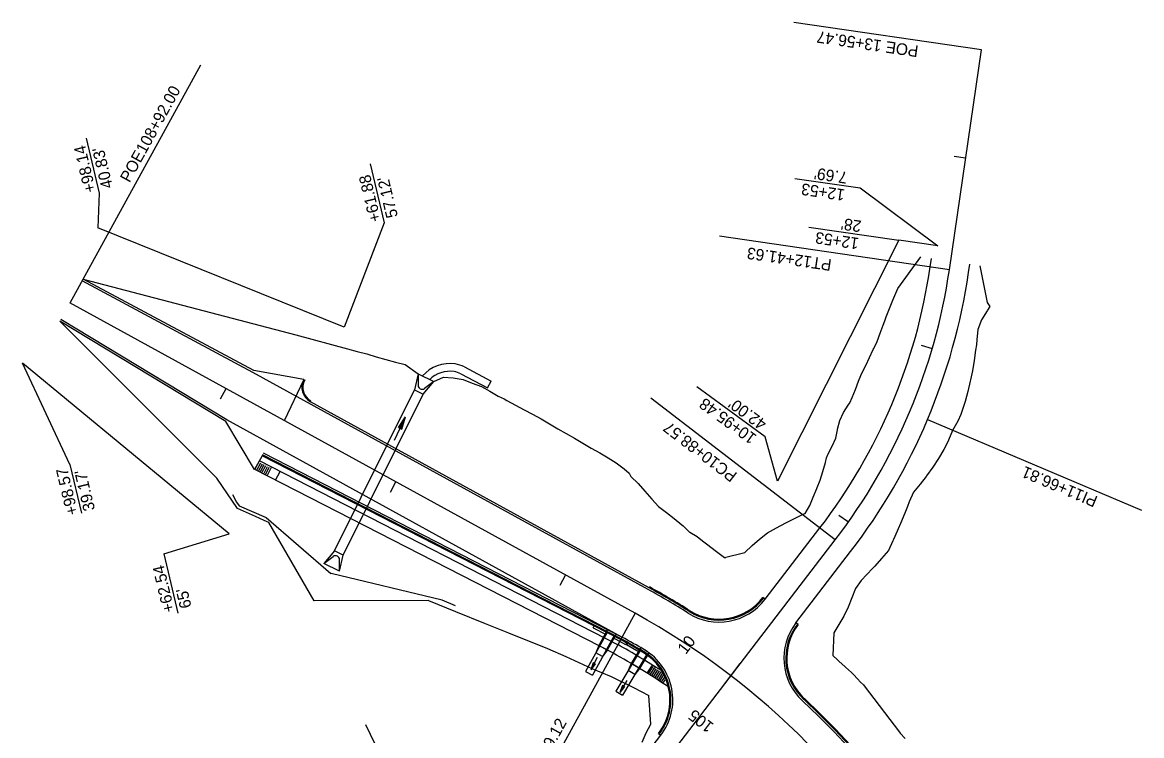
# Model space of a CAD drawing. Extents: x 1098669 to 1198896, y 698679 to 704410.
# Drawn here: x 1108259 to 1108836, y 699796 to 700164 of the extents above; entities that cross this region are included whole.
import ezdxf

# ---------------------------------------------------------------- set-up
doc = ezdxf.new("R2010")
doc.units = 0
for name, color, linetype in [('R_50 Horz Alg PC PI PT', 7, 'Continuous'), ('R_50 Horz Alg Stations', 7, 'Continuous'), ('R_50 Horz Alg Ticks', 7, 'Continuous'), ('R_Horz Alg', 7, 'Continuous'), ('R_No Plot', 7, 'Continuous'), ('R_Proposed Const Limits', 7, 'Continuous'), ('R_Proposed Curb', 7, 'Continuous'), ('R_Proposed Road', 7, 'Continuous'), ('R_Proposed Sidewalk', 7, 'Continuous'), ('R_ROW', 7, 'Continuous'), ('R_ROW Annot', 7, 'Continuous'), ('R_Water', 7, 'Continuous')]:
    doc.layers.add(name, color=color, linetype=linetype)

# ---------------------------------------------------------------- blocks, each defined once
blk = doc.blocks.new('FES 60 PLAN AND PROFILE')
at = {"layer": 'R_Water'}
for p, q in [((-2, 8.33), (7, 8.33)), ((-2, 8.33), (0, 0)), ((-2, 8.33), (0.71, 2.94)), ((7, 8.33), (4.29, 2.94)), ((5, 0), (7, 8.33)), ((0, 0), (5, 0))]:
    blk.add_line(p, q, dxfattribs=at)
blk.add_arc((2.5, 3.83), 2, 206.4553, 333.5447, dxfattribs=at)

msp = doc.modelspace()

# ---------------------------------------------------------------- linework, layer by layer
at = {"layer": 'R_50 Horz Alg PC PI PT'}
for p, q in [((1108283.16, 700019.41), (1108350.67, 700142.25)), ((1108574.89, 699859.09), (1108519.93, 699759.09))]:
    msp.add_line(p, q, dxfattribs=at)
for points in [[(1108753.72, 700150.16), (1108656.88, 700164.26)], [(1108737.18, 700036.52), (1108618.43, 700053.8)], [(1108678.27, 699897.05), (1108583.09, 699970.12)], [(1108725.91, 699959.1), (1108836.46, 699912.42)], [(1108725.91, 699959.1), (1108836.46, 699912.42)], [(1108487.97, 699693.42), (1108435.87, 699801.52)]]:
    msp.add_lwpolyline(points, dxfattribs=at)
at = {"layer": 'R_50 Horz Alg Ticks'}
for points in [[(1108739.65, 700095.14), (1108745.58, 700094.28)], [(1108722.59, 699997.55), (1108728.35, 699995.87)], [(1108680.16, 699909.71), (1108685.06, 699906.24)]]:
    msp.add_lwpolyline(points, dxfattribs=at)
at = {"layer": 'R_Horz Alg'}
for p, q in [((1108737.18, 700036.52), (1108753.72, 700150.16)), ((1108574.89, 699859.09), (1108283.05, 700019.47)), ((1108360.9, 699969.84), (1108363.79, 699975.1)), ((1108448.54, 699921.68), (1108451.43, 699926.94)), ((1108578.4, 699766.94), (1108678.27, 699897.05)), ((1108536.17, 699873.52), (1108539.06, 699878.77)), ((1108619.47, 699820.44), (1108629.21, 699833.13))]:
    msp.add_line(p, q, dxfattribs=at)
for centre, radius, start, end in [((1108440.31, 700079.72), 300, 322.48814, 351.71962), ((1108387.8, 699518.66), 388.45, 355.80096, 61.2087)]:
    msp.add_arc(centre, radius, start, end, dxfattribs=at)
at = {"layer": 'R_Proposed Const Limits'}
for points in [[(1108621.16, 699887.87), (1108631.64, 699890.52), (1108635.29, 699894.02), (1108639.13, 699897.37), (1108643.2, 699900.55), (1108647.87, 699903.27), (1108652.7, 699905.87), (1108661.35, 699910.04), (1108662.71, 699910.67), (1108665.06, 699914.72), (1108666.93, 699919.09), (1108668.72, 699923.47), (1108668.93, 699923.98), (1108670.4, 699927.89), (1108671.91, 699932.38), (1108673.21, 699936.95), (1108673.78, 699939.35), (1108674.61, 699941.41), (1108676.63, 699945.47), (1108678.58, 699949.57), (1108679.44, 699953.81), (1108679.51, 699954.19), (1108680.68, 699958.64), (1108682.56, 699962.71), (1108685.01, 699966.52), (1108685.83, 699967.73), (1108687.03, 699970.54), (1108688.69, 699974.72), (1108690.34, 699978.9), (1108691.51, 699981.92), (1108691.99, 699983.08), (1108694, 699987.13), (1108696, 699991.2), (1108697.86, 699995.34), (1108698.11, 699995.84), (1108699.87, 699999.44), (1108701.52, 700003.68), (1108703.06, 700007.96), (1108703.89, 700010.2), (1108704.64, 700012.24), (1108706.23, 700016.54), (1108708.07, 700020.8), (1108710.58, 700026.82), (1108722.37, 700043.09)], [(1108752.95, 700038.48), (1108756.79, 700019.66), (1108758.11, 700017.52), (1108756.89, 700015.56), (1108756.66, 700015.2), (1108753.85, 700010.72), (1108751.97, 700005.67), (1108751.42, 700000.3), (1108751.12, 699997.74), (1108750.76, 699994.93), (1108749.96, 699989.58), (1108749.05, 699984.23), (1108748.07, 699979.58), (1108747.92, 699978.93), (1108746.68, 699973.66), (1108745.3, 699968.41), (1108743.67, 699963.24), (1108743.19, 699961.8), (1108741.59, 699958.24), (1108738.86, 699953.51), (1108736.68, 699948.57), (1108735.15, 699945.23), (1108734.41, 699943.67), (1108731.63, 699939.01), (1108728.67, 699934.47), (1108725.46, 699930.07), (1108725.2, 699929.72), (1108722.17, 699925.76), (1108718.72, 699921.56), (1108716.47, 699916.69), (1108715.51, 699914.26), (1108714.46, 699911.65), (1108712.42, 699906.6), (1108710.3, 699901.56), (1108708.34, 699897.13), (1108708.08, 699896.55), (1108705.74, 699891.58), (1108702.21, 699887.44), (1108698.62, 699883.37), (1108697.52, 699882.27), (1108691.7, 699875.93), (1108688.77, 699871.88), (1108686.91, 699867), (1108684.95, 699862.2), (1108682.69, 699857.63), (1108680.19, 699853.25), (1108677.53, 699848.99), (1108676.99, 699837.32)], [(1108289.88, 700031.63), (1108399.65, 700002.97), (1108426.47, 699995.72), (1108431.42, 699994.36), (1108436.39, 699993.01), (1108441.29, 699991.55), (1108446.23, 699990.16), (1108451.21, 699988.84), (1108456.19, 699987.52), (1108462.86, 699982.77)], [(1108385.82, 699905.95), (1108383.44, 699907.04), (1108378.86, 699909.09), (1108374.27, 699911.12), (1108369.68, 699913.15), (1108358.9, 699928.83), (1108277.96, 700009.95)], [(1108470.92, 699978.78), (1108475.96, 699981.09), (1108481, 699980.76), (1108486.11, 699979.87), (1108490.87, 699977.95), (1108495.62, 699976.2), (1108499.98, 699973.76), (1108504.26, 699971.16), (1108507.35, 699969.77), (1108508.75, 699968.96), (1108513.12, 699966.53), (1108517.55, 699964.21), (1108521.99, 699961.91), (1108526.34, 699959.43), (1108530.66, 699956.92), (1108534.99, 699954.42), (1108539.33, 699951.93), (1108543.66, 699949.44), (1108547.98, 699946.91), (1108552.29, 699944.38), (1108556.66, 699941.93), (1108560.95, 699939.37), (1108565.22, 699936.74), (1108569.23, 699933.67), (1108571.87, 699931.47), (1108572.76, 699929.7), (1108576.47, 699926.07), (1108579.97, 699922.07), (1108583.48, 699918.08), (1108587.08, 699914.24), (1108591.09, 699911.16), (1108595.11, 699908.1), (1108599.02, 699904.82), (1108599.67, 699904.18), (1108603.04, 699901.03), (1108603.18, 699900.91), (1108606.89, 699898.76), (1108607.99, 699897.93), (1108610.48, 699896.04), (1108612.51, 699894.49), (1108614.05, 699893.3), (1108616.98, 699891), (1108617.58, 699890.53), (1108621.16, 699887.87), (1108621.51, 699887.64)], [(1108468.17, 699865.65), (1108409.24, 699865.58), (1108385.82, 699905.95)], [(1108468.17, 699865.65), (1108482.14, 699860.05), (1108497.56, 699853.87), (1108509.61, 699849.02), (1108529.69, 699840.82), (1108539.15, 699836.84), (1108552.55, 699830.58), (1108562.59, 699826.43), (1108574.15, 699820.82), (1108581.93, 699816.6)], [(1108676.99, 699837.32), (1108679.43, 699834.97), (1108680.18, 699834.31), (1108683.45, 699831.4), (1108683.57, 699831.29), (1108686.7, 699828.44), (1108687.63, 699827.52), (1108689.72, 699825.26), (1108691.38, 699823.44), (1108692.81, 699822.14), (1108693.25, 699821.64)], [(1108693.25, 699821.64), (1108711.47, 699797.73), (1108711.82, 699797.24), (1108714.39, 699794.49)], [(1108578.57, 699792.58), (1108580.65, 699797.29), (1108582.97, 699801.81), (1108581.93, 699816.6)]]:
    msp.add_lwpolyline(points, dxfattribs=at)
at = {"layer": 'R_Proposed Curb'}
for p, q in [((1108582.11, 699872.23), (1108407.27, 699968.32)), ((1108567.44, 699845.49), (1108382.28, 699940.4)), ((1108567.68, 699845.93), (1108382.51, 699940.85))]:
    msp.add_line(p, q, dxfattribs=at)
for points in [[(1108642.07, 699866.31), (1108640.88, 699867.22)], [(1108659.12, 699853.22), (1108657.93, 699854.13)], [(1108587, 699797.04), (1108588.19, 699796.12)]]:
    msp.add_lwpolyline(points, dxfattribs=at)
for centre, radius, start, end in [((1108411.37, 699975.76), 8.5, 151.2087, 241.2087), ((1108411.37, 699975.76), 8, 151.2087, 241.2087), ((1108387.8, 699518.66), 403.95, 57.79542, 61.2087), ((1108387.8, 699518.66), 403.45, 57.79542, 61.2087), ((1108618.27, 699884.57), 29, 237.79542, 322.48814), ((1108618.27, 699884.57), 28.5, 237.79542, 322.48814), ((1108681.73, 699835.86), 29, 142.48814, 227.18086), ((1108681.73, 699835.86), 28.5, 142.48814, 227.18086), ((1108387.8, 699518.66), 372.95, 59.15686, 61.20538), ((1108387.8, 699518.66), 373.45, 59.15686, 61.20649), ((1108564.4, 699814.39), 28.5, 322.48814, 59.15686), ((1108564.4, 699814.39), 29, 322.48814, 59.15686), ((1108387.8, 699518.66), 403.95, 356.55515, 47.19127), ((1108387.8, 699518.66), 403.45, 356.48595, 47.19127)]:
    msp.add_arc(centre, radius, start, end, dxfattribs=at)
at = {"layer": 'R_Proposed Road'}
for p, q in [((1108727.28, 700037.96), (1108727.91, 700042.28)), ((1108727.28, 700037.96), (1108727.28, 700037.96)), ((1108747.07, 700035.08), (1108747.7, 700039.4)), ((1108747.07, 700035.08), (1108747.07, 700035.08)), ((1108377.54, 699983.51), (1108289.4, 700030.75)), ((1108378.01, 699984.4), (1108289.87, 700031.63)), ((1108363.54, 699958.12), (1108277.96, 700009.96)), ((1108364.06, 699958.98), (1108278.47, 700010.81)), ((1108581.63, 699871.36), (1108377.54, 699983.51)), ((1108403.92, 699979.86), (1108378.01, 699984.4)), ((1108403.92, 699979.86), (1108393.63, 699958.51)), ((1108568.14, 699846.82), (1108364.06, 699958.98)), ((1108568.14, 699846.82), (1108382.97, 699941.74)), ((1108642.07, 699866.31), (1108670.34, 699903.14)), ((1108657.93, 699854.13), (1108686.21, 699890.96)), ((1108570.46, 699773.03), (1108588.19, 699796.12))]:
    msp.add_line(p, q, dxfattribs=at)
msp.add_lwpolyline([(1108382.28, 699940.4), (1108378.39, 699933.41), (1108363.54, 699958.12)], dxfattribs=at)
for centre, radius, start, end in [((1108440.31, 700079.72), 290, 322.48814, 351.71962), ((1108440.31, 700079.72), 310, 322.48814, 351.71962), ((1108387.8, 699518.66), 402.45, 57.79542, 61.2087), ((1108618.27, 699884.57), 30, 237.79542, 322.48814), ((1108681.73, 699835.86), 30, 142.48814, 227.18086), ((1108387.8, 699518.66), 374.45, 59.15686, 61.2087), ((1108564.4, 699814.39), 30, 322.48814, 59.15686), ((1108387.8, 699518.66), 402.45, 356.14699, 47.18086)]:
    msp.add_arc(centre, radius, start, end, dxfattribs=at)
at = {"layer": 'R_Proposed Sidewalk'}
for p, q in [((1108378.63, 699933.28), (1108380.91, 699937.73)), ((1108379.76, 699933.26), (1108381.6, 699936.81)), ((1108380.65, 699932.8), (1108382.49, 699936.35)), ((1108565.98, 699842.87), (1108380.91, 699937.73)), ((1108563.7, 699838.42), (1108378.63, 699933.28)), ((1108381.54, 699932.34), (1108383.38, 699935.89)), ((1108382.43, 699931.88), (1108384.27, 699935.43)), ((1108383.32, 699931.42), (1108385.15, 699934.97)), ((1108384.2, 699930.96), (1108386.04, 699934.51)), ((1108384.86, 699930.09), (1108387.13, 699934.55)), ((1108389.32, 699927.82), (1108391.58, 699932.28)), ((1108576.99, 699830.86), (1108579.7, 699835.06)), ((1108581.2, 699828.15), (1108583.9, 699832.36)), ((1108582.03, 699828.18), (1108584.18, 699831.55)), ((1108582.87, 699827.64), (1108585.02, 699831.01)), ((1108583.71, 699827.1), (1108585.87, 699830.47)), ((1108584.56, 699826.56), (1108586.71, 699829.93)), ((1108585.4, 699826.03), (1108587.55, 699829.4)), ((1108586.24, 699825.49), (1108588.39, 699828.86)), ((1108587.09, 699824.95), (1108589.24, 699828.32)), ((1108587.93, 699824.41), (1108589.74, 699827.25)), ((1108588.77, 699823.87), (1108590.21, 699826.13)), ((1108589.61, 699823.34), (1108590.46, 699824.66))]:
    msp.add_line(p, q, dxfattribs=at)
for radius, start in [(364.95, 55.96172), (369.95, 57.11868)]:
    msp.add_arc((1108387.8, 699518.66), radius, start, 61.2087, dxfattribs=at)
at = {"layer": 'R_ROW'}
for p, q in [((1108424.71, 700006.8), (1108297.45, 700058.15)), ((1108711.11, 700051.8), (1108648.52, 699927.37)), ((1108731.2, 700048.88), (1108711.11, 700051.8)), ((1108365.31, 699900.09), (1108258.54, 699988.25))]:
    msp.add_line(p, q, dxfattribs=at)
at = {"layer": 'R_ROW Annot'}
for p, q in [((1108291.49, 700104.49), (1108298.25, 700075.99)), ((1108438.2, 700091.23), (1108445.41, 700060.81)), ((1108283.04, 699935.97), (1108289.02, 699910.78)), ((1108331.61, 699889.83), (1108338.88, 699859.17))]:
    msp.add_line(p, q, dxfattribs=at)
for points in [[(1108657.37, 700083.65), (1108691.19, 700078.73)], [(1108298.25, 700075.99), (1108297.45, 700058.15)], [(1108691.19, 700078.73), (1108731.2, 700048.88)], [(1108445.41, 700060.81), (1108424.71, 700006.8)], [(1108664.6, 700058.57), (1108711.11, 700051.8)], [(1108283.04, 699935.97), (1108258.54, 699988.25)], [(1108642.01, 699950.24), (1108606.79, 699976.05)], [(1108648.52, 699927.37), (1108642.01, 699950.24)], [(1108331.61, 699889.83), (1108365.31, 699900.09)]]:
    msp.add_lwpolyline(points, dxfattribs=at)
at = {"layer": 'R_Water'}
for p, q in [((1108450.7, 699948.48), (1108456.43, 699960.46)), ((1108452.74, 699955.02), (1108456.43, 699960.46)), ((1108452.74, 699955.02), (1108456.43, 699960.46)), ((1108452.89, 699954.95), (1108455.96, 699959.48)), ((1108452.89, 699954.95), (1108455.96, 699959.48)), ((1108454.36, 699954.24), (1108455.96, 699959.48)), ((1108454.36, 699954.24), (1108455.96, 699959.48)), ((1108454.5, 699954.17), (1108456.43, 699960.46)), ((1108454.5, 699954.17), (1108456.43, 699960.46)), ((1108452.74, 699955.02), (1108454.5, 699954.17)), ((1108452.74, 699955.02), (1108454.5, 699954.17)), ((1108453.04, 699954.87), (1108455.48, 699958.47)), ((1108453.04, 699954.87), (1108455.48, 699958.47)), ((1108453.19, 699954.8), (1108455.01, 699957.5)), ((1108453.19, 699954.8), (1108455.01, 699957.5)), ((1108453.34, 699954.73), (1108454.54, 699956.5)), ((1108453.34, 699954.73), (1108454.54, 699956.5)), ((1108453.49, 699954.66), (1108454.07, 699955.52)), ((1108453.49, 699954.66), (1108454.07, 699955.52)), ((1108453.76, 699954.53), (1108454.07, 699955.52)), ((1108453.76, 699954.53), (1108454.07, 699955.52)), ((1108453.91, 699954.46), (1108454.54, 699956.5)), ((1108453.91, 699954.46), (1108454.54, 699956.5)), ((1108454.06, 699954.39), (1108455.01, 699957.5)), ((1108454.06, 699954.39), (1108455.01, 699957.5)), ((1108454.21, 699954.32), (1108455.48, 699958.47)), ((1108454.21, 699954.32), (1108455.48, 699958.47)), ((1108553.25, 699851.64), (1108553.72, 699852.53)), ((1108553.25, 699851.64), (1108559.9, 699848.17)), ((1108560.72, 699850.7), (1108556.15, 699842.38)), ((1108565.1, 699848.38), (1108560.65, 699850.66)), ((1108560.41, 699849.1), (1108549.39, 699829.05)), ((1108563.97, 699847.27), (1108552.9, 699827.13)), ((1108564.41, 699847.04), (1108559.96, 699849.32)), ((1108565.1, 699848.29), (1108560.53, 699839.97)), ((1108570.1, 699842.86), (1108563.51, 699846.43)), ((1108570.1, 699842.86), (1108570.58, 699843.74)), ((1108556.15, 699842.38), (1108554.66, 699838.63)), ((1108558.16, 699836.7), (1108554.66, 699838.63)), ((1108560.53, 699839.97), (1108556.15, 699842.38)), ((1108560.53, 699839.97), (1108556.15, 699842.38)), ((1108560.53, 699839.97), (1108558.16, 699836.7)), ((1108577.47, 699839.78), (1108564.91, 699818.79)), ((1108570.95, 699843.54), (1108570.48, 699842.72)), ((1108577, 699839.01), (1108570.48, 699842.72)), ((1108577.81, 699841.33), (1108572.93, 699833.17)), ((1108582.04, 699838.66), (1108577.22, 699830.61)), ((1108555.33, 699836.17), (1108552, 699829.89)), ((1108553.28, 699833.53), (1108552, 699829.89)), ((1108553.28, 699833.53), (1108552, 699829.89)), ((1108554.3, 699833), (1108552, 699829.89)), ((1108554.3, 699833), (1108552, 699829.89)), ((1108553.37, 699833.49), (1108552.3, 699830.45)), ((1108553.37, 699833.49), (1108552.3, 699830.45)), ((1108554.21, 699833.04), (1108552.3, 699830.45)), ((1108554.21, 699833.04), (1108552.3, 699830.45)), ((1108553.45, 699833.44), (1108552.61, 699831.03)), ((1108553.45, 699833.44), (1108552.61, 699831.03)), ((1108554.13, 699833.09), (1108552.61, 699831.03)), ((1108554.13, 699833.09), (1108552.61, 699831.03)), ((1108553.54, 699833.4), (1108552.91, 699831.59)), ((1108553.54, 699833.4), (1108552.91, 699831.59)), ((1108554.04, 699833.13), (1108552.91, 699831.59)), ((1108554.04, 699833.13), (1108552.91, 699831.59)), ((1108553.63, 699833.35), (1108553.21, 699832.17)), ((1108553.63, 699833.35), (1108553.21, 699832.17)), ((1108553.95, 699833.18), (1108553.21, 699832.17)), ((1108553.95, 699833.18), (1108553.21, 699832.17)), ((1108554.3, 699833), (1108553.28, 699833.53)), ((1108554.3, 699833), (1108553.28, 699833.53)), ((1108553.71, 699833.31), (1108553.51, 699832.73)), ((1108553.71, 699833.31), (1108553.51, 699832.73)), ((1108553.87, 699833.22), (1108553.51, 699832.73)), ((1108553.87, 699833.22), (1108553.51, 699832.73)), ((1108580.86, 699837.66), (1108568.35, 699816.74)), ((1108572.93, 699833.17), (1108571.31, 699829.48)), ((1108577.22, 699830.61), (1108572.93, 699833.17)), ((1108577.47, 699830.34), (1108573.21, 699832.96)), ((1108574.74, 699827.43), (1108571.31, 699829.48)), ((1108577.22, 699830.61), (1108574.74, 699827.43)), ((1108570.6, 699824.38), (1108567.05, 699818.22)), ((1108568.47, 699821.82), (1108567.05, 699818.22)), ((1108568.47, 699821.82), (1108567.05, 699818.22)), ((1108569.46, 699821.25), (1108567.05, 699818.22)), ((1108569.46, 699821.25), (1108567.05, 699818.22)), ((1108568.55, 699821.77), (1108567.37, 699818.77)), ((1108568.55, 699821.77), (1108567.37, 699818.77)), ((1108569.38, 699821.3), (1108567.37, 699818.77)), ((1108569.38, 699821.3), (1108567.37, 699818.77)), ((1108568.63, 699821.72), (1108567.7, 699819.34)), ((1108568.63, 699821.72), (1108567.7, 699819.34)), ((1108569.29, 699821.34), (1108567.7, 699819.34)), ((1108569.29, 699821.34), (1108567.7, 699819.34)), ((1108568.72, 699821.68), (1108568.02, 699819.9)), ((1108568.72, 699821.68), (1108568.02, 699819.9)), ((1108569.21, 699821.39), (1108568.02, 699819.9)), ((1108569.21, 699821.39), (1108568.02, 699819.9)), ((1108568.8, 699821.63), (1108568.34, 699820.46)), ((1108568.8, 699821.63), (1108568.34, 699820.46)), ((1108569.12, 699821.44), (1108568.34, 699820.46)), ((1108569.12, 699821.44), (1108568.34, 699820.46)), ((1108569.46, 699821.25), (1108568.47, 699821.82)), ((1108569.46, 699821.25), (1108568.47, 699821.82)), ((1108568.88, 699821.58), (1108568.66, 699821.01)), ((1108568.88, 699821.58), (1108568.66, 699821.01)), ((1108569.04, 699821.49), (1108568.66, 699821.01)), ((1108569.04, 699821.49), (1108568.66, 699821.01))]:
    msp.add_line(p, q, dxfattribs=at)
for points in [[(1108484.89, 699982.75), (1108498.77, 699975.48)], [(1108486.75, 699986.29), (1108500.63, 699979.03)], [(1108498.77, 699975.48), (1108500.6, 699979.04)], [(1108419.76, 699891.39), (1108460.95, 699974.42)], [(1108424.24, 699889.16), (1108465.42, 699972.2)], [(1108366.98, 699920.44), (1108369.12, 699916.55), (1108370.49, 699914.64), (1108384.33, 699908.57), (1108417.83, 699879.63)], [(1108482.16, 699862.91), (1108475.26, 699865.87), (1108418.05, 699879.63)], [(1108580.86, 699837.66), (1108579.01, 699838.86), (1108577.04, 699840.04)], [(1108582.04, 699838.66), (1108577.81, 699841.33)], [(1108549.39, 699829.05), (1108552.9, 699827.13)], [(1108564.91, 699818.79), (1108568.35, 699816.74)]]:
    msp.add_lwpolyline(points, dxfattribs=at)
for centre, radius, start, end in [((1108479.23, 699969.28), 18.77, 81.39376, 138.74207), ((1108479.23, 699969.28), 14.77, 81.39376, 134.5776), ((1108479.79, 699973.01), 11, 62.36199, 81.39376), ((1108479.79, 699973.01), 15, 62.36199, 81.39376)]:
    msp.add_arc(centre, radius, start, end, dxfattribs=at)

# ---------------------------------------------------------------- block references
for p, rotation in [((1108460.95, 699974.42), -26.383634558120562), ((1108424.24, 699889.16), 153.61636544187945)]:
    msp.add_blockref('FES 60 PLAN AND PROFILE', p, dxfattribs=dict(at, rotation=rotation))

# ---------------------------------------------------------------- texts
at = {"layer": 'R_50 Horz Alg PC PI PT'}
for s, rotation, p in [('POE 13+56.47', 171.71962, (1108721.53, 700152.19)), ('POE108+92.00', 61.2087, (1108313.89, 700081.11)), ('PT12+41.63', 171.71962, (1108676.68, 700041.79)), ('PC10+88.57', 142.48814, (1108628.07, 699931.17)), ('PI11+66.81', 157.10388, (1108814.25, 699919.19)), ('105', 142.48814, (1108616.01, 699801.67)), ('PT105+59.12', 61.2087, (1108516.51, 699760.29))]:
    msp.add_text(s, height=6, rotation=rotation, dxfattribs=at).set_placement(p)
at = {"layer": 'R_50 Horz Alg Stations'}
msp.add_text('10', height=6, rotation=52.48814, dxfattribs=at).set_placement((1108601.07, 699837.53))
at = {"layer": 'R_No Plot'}
for rotation, p in [(151.2087, (1108283.22, 700019.43)), (151.2087, (1108569.8, 699861.94)), (149.12564, (1108587.2, 699852.08))]:
    msp.add_text('+', height=0.1, rotation=rotation, dxfattribs=at).set_placement(p)
at = {"layer": 'R_ROW Annot'}
for s, rotation, p in [('+98.14', 103.34103, (1108296.55, 700077.13)), ("40.83'", 103.34103, (1108305.31, 700079.2)), ("7.69'  ", 171.71962, (1108684.84, 700086.84)), ('+61.88', 103.34103, (1108443.71, 700061.94)), ("57.12'", 103.34103, (1108452.47, 700064.02)), ('12+53 ', 171.71962, (1108683.54, 700077.94)), ("28'  ", 171.71962, (1108692.07, 700061.76)), ('12+53', 171.71962, (1108690.78, 700052.85)), ('10+95.48 ', 143.80717, (1108638.1, 699950.77)), ("42.00'  ", 143.80717, (1108643.41, 699958.04)), ('+98.57', 103.34103, (1108287.36, 699910.56)), ("39.17'", 103.34103, (1108296.12, 699912.64)), ('+62.54', 103.34103, (1108337.18, 699860.3)), ("65'", 103.34103, (1108345.94, 699862.38))]:
    msp.add_text(s, height=6, rotation=rotation, dxfattribs=at).set_placement(p)

doc.saveas('drawing.dxf')
